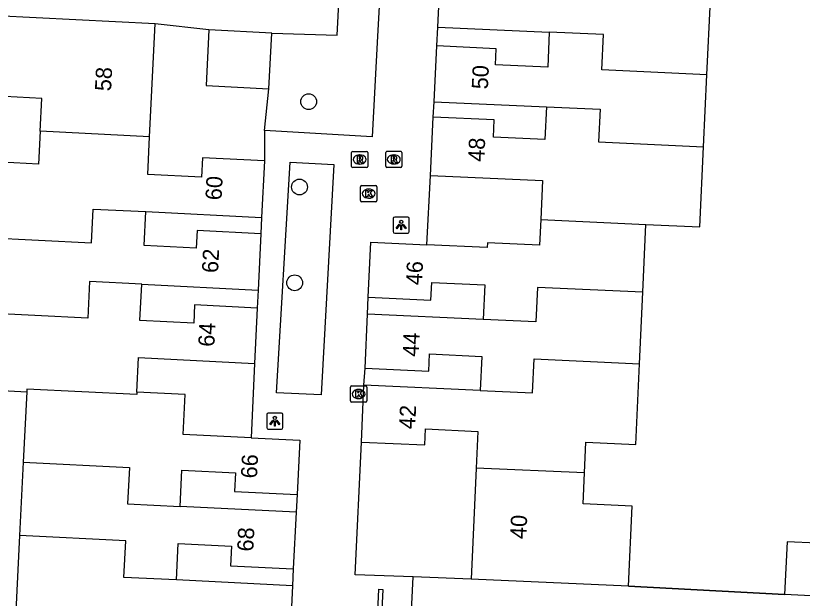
# Model space of a CAD drawing. Extents: x 162990 to 165007, y 383433 to 384336.
# Drawn here: x 164588.93 to 164637.52, y 383930.44 to 383966.44 of the extents above; entities that cross this region are included whole.
import ezdxf

# ---------------------------------------------------------------- set-up
doc = ezdxf.new("R2010")
doc.units = 0
for name, color, linetype in [('IMGEO_Boom', 7, 'Continuous'), ('IMGEO_Groenvoorziening', 7, 'Continuous'), ('IMGEO_Kolk', 7, 'Continuous'), ('IMGEO_Lichtpunt', 7, 'Continuous'), ('IMGEO_Muur', 7, 'Continuous'), ('IMGEO_Pand', 7, 'Continuous'), ('IMGEO_Pand_nummerreeks', 7, 'Continuous'), ('IMGEO_Rioolput', 7, 'Continuous'), ('IMGEO_Voetpad_open', 7, 'Continuous')]:
    doc.layers.add(name, color=color, linetype=linetype)

msp = doc.modelspace()

# ---------------------------------------------------------------- linework, layer by layer
at = {"layer": 'IMGEO_Boom'}
for centre in [(164607.026, 383961.13), (164606.458, 383955.855), (164606.163, 383949.938)]:
    msp.add_circle(centre, 0.489, dxfattribs=at)
at = {"layer": 'IMGEO_Groenvoorziening'}
for points in [[(164604.743, 383965.37), (164608.783, 383965.246), (164608.914, 383967.635), (164605.849, 383967.831), (164603.112, 383968.953), (164599.353, 383971.728)], [(164600.862, 383965.564), (164597.55, 383965.95)], [(164604.306, 383959.34), (164604.571, 383961.934)]]:
    msp.add_lwpolyline(points, dxfattribs=at)
at = {"layer": 'IMGEO_Kolk'}
for p, q in [((164610.233, 383955.021), (164610.233, 383955.873)), ((164610.308, 383955.947), (164611.16, 383955.947)), ((164611.234, 383955.873), (164611.234, 383955.021)), ((164610.721, 383955.727), (164610.746, 383955.727)), ((164611.16, 383954.947), (164610.308, 383954.947)), ((164610.744, 383955.167), (164610.719, 383955.167)), ((164609.612, 383942.635), (164609.612, 383943.487)), ((164609.687, 383943.561), (164610.539, 383943.561)), ((164610.1, 383943.341), (164610.125, 383943.341)), ((164610.613, 383943.487), (164610.613, 383942.635)), ((164610.123, 383942.781), (164610.098, 383942.781)), ((164610.539, 383942.561), (164609.687, 383942.561))]:
    msp.add_line(p, q, dxfattribs=at)
for points in [[(164610.233, 383955.021), (164610.233, 383955.873)], [(164610.308, 383955.947), (164611.16, 383955.947)], [(164611.234, 383955.873), (164611.234, 383955.021)], [(164610.554, 383955.647), (164610.677, 383955.647), (164610.677, 383955.496), (164610.807, 383955.647), (164610.971, 383955.647), (164610.825, 383955.496), (164610.978, 383955.247), (164610.826, 383955.247), (164610.741, 383955.411), (164610.677, 383955.344), (164610.677, 383955.247), (164610.554, 383955.247), (164610.554, 383955.647)], [(164611.16, 383954.947), (164610.308, 383954.947)], [(164609.612, 383942.635), (164609.612, 383943.487)], [(164609.687, 383943.561), (164610.539, 383943.561)], [(164609.933, 383943.261), (164610.056, 383943.261), (164610.056, 383943.11), (164610.186, 383943.261), (164610.35, 383943.261), (164610.204, 383943.11), (164610.357, 383942.861), (164610.205, 383942.861), (164610.12, 383943.025), (164610.056, 383942.958), (164610.056, 383942.861), (164609.933, 383942.861), (164609.933, 383943.261)], [(164610.613, 383943.487), (164610.613, 383942.635)], [(164610.539, 383942.561), (164609.687, 383942.561)]]:
    msp.add_lwpolyline(points, dxfattribs=at)
for centre, start, end in [((164610.31, 383955.871), 91.552, 178.448), ((164610.31, 383955.871), 91.552, 178.448), ((164611.158, 383955.871), 1.552, 88.448), ((164611.158, 383955.871), 1.552, 88.448), ((164610.31, 383955.023), 181.552, 268.448), ((164610.31, 383955.023), 181.552, 268.448), ((164611.158, 383955.023), 271.552, 358.448), ((164611.158, 383955.023), 271.552, 358.448), ((164609.689, 383943.485), 91.552, 178.448), ((164609.689, 383943.485), 91.552, 178.448), ((164610.537, 383943.485), 1.552, 88.448), ((164610.537, 383943.485), 1.552, 88.448), ((164609.689, 383942.637), 181.552, 268.448), ((164609.689, 383942.637), 181.552, 268.448), ((164610.537, 383942.637), 271.552, 358.448), ((164610.537, 383942.637), 271.552, 358.448)]:
    msp.add_arc(centre, 0.0765, start, end, dxfattribs=at)
for centre, major_axis, ratio, start_param, end_param in [((164610.72, 383955.447), (-0.387, 0.002), 0.722429, 4.712389, 7.853982), ((164610.745, 383955.447), (-0.39, 0.002), 0.717154, 1.570796, 4.712389), ((164610.099, 383943.061), (-0.387, 0.002), 0.722429, 4.712389, 7.853982), ((164610.124, 383943.061), (-0.39, 0.002), 0.717154, 1.570796, 4.712389)]:
    msp.add_ellipse(centre, major_axis=major_axis, ratio=ratio, start_param=start_param, end_param=end_param, dxfattribs=at)
at = {"layer": 'IMGEO_Lichtpunt'}
for p, q in [((164612.246, 383953.905), (164612.246, 383953.098)), ((164612.246, 383953.905), (164612.246, 383953.098)), ((164613.148, 383954), (164612.34, 383954)), ((164613.148, 383954), (164612.34, 383954)), ((164613.242, 383953.098), (164613.242, 383953.905)), ((164613.242, 383953.098), (164613.242, 383953.905)), ((164612.34, 383953.004), (164613.148, 383953.004)), ((164612.34, 383953.004), (164613.148, 383953.004)), ((164604.436, 383941.789), (164604.436, 383940.982)), ((164604.436, 383941.789), (164604.436, 383940.982)), ((164605.338, 383941.884), (164604.53, 383941.884)), ((164605.338, 383941.884), (164604.53, 383941.884)), ((164605.432, 383940.982), (164605.432, 383941.789)), ((164605.432, 383940.982), (164605.432, 383941.789)), ((164604.53, 383940.888), (164605.338, 383940.888)), ((164604.53, 383940.888), (164605.338, 383940.888))]:
    msp.add_line(p, q, dxfattribs=at)
for points in [[(164612.62, 383953.569), (164612.659, 383953.541), (164612.471, 383953.279), (164612.433, 383953.306), (164612.62, 383953.569)], [(164612.722, 383953.521), (164612.769, 383953.521), (164612.769, 383953.199), (164612.722, 383953.199), (164612.722, 383953.521)], [(164612.832, 383953.541), (164612.87, 383953.568), (164613.057, 383953.306), (164613.018, 383953.278), (164612.832, 383953.541)], [(164604.81, 383941.453), (164604.849, 383941.425), (164604.661, 383941.163), (164604.623, 383941.19), (164604.81, 383941.453)], [(164604.912, 383941.405), (164604.959, 383941.405), (164604.959, 383941.083), (164604.912, 383941.083), (164604.912, 383941.405)], [(164605.022, 383941.425), (164605.06, 383941.452), (164605.247, 383941.19), (164605.208, 383941.162), (164605.022, 383941.425)]]:
    msp.add_lwpolyline(points, dxfattribs=at)
for centre in [(164612.745, 383953.703), (164604.935, 383941.587)]:
    msp.add_circle(centre, 0.0994, dxfattribs=at)
for centre, start, end in [((164612.34, 383953.905), 90, 180), ((164612.34, 383953.905), 90, 180), ((164613.148, 383953.905), 0, 90), ((164613.148, 383953.905), 0, 90), ((164612.34, 383953.098), 180, 270), ((164612.34, 383953.098), 180, 270), ((164613.148, 383953.098), 270, 0), ((164613.148, 383953.098), 270, 360), ((164604.53, 383941.789), 90, 180), ((164604.53, 383941.789), 90, 180), ((164605.338, 383941.789), 0, 90), ((164605.338, 383941.789), 0, 90), ((164604.53, 383940.982), 180, 270), ((164604.53, 383940.982), 180, 270), ((164605.338, 383940.982), 270, 0), ((164605.338, 383940.982), 270, 360)]:
    msp.add_arc(centre, 0.0946, start, end, dxfattribs=at)
at = {"layer": 'IMGEO_Muur'}
for points in [[(164612.293, 383922.827), (164612.407, 383925.974), (164609.598, 383926.088), (164609.598, 383926.405), (164611.163, 383926.375), (164611.357, 383930.994), (164611.605, 383930.981), (164611.374, 383926.369), (164612.741, 383926.3), (164612.568, 383922.828), (164612.293, 383922.827)], [(164626.781, 383931.178), (164636.43, 383930.66)]]:
    msp.add_lwpolyline(points, dxfattribs=at)
at = {"layer": 'IMGEO_Pand'}
for points in [[(164631.629, 383962.799), (164631.84, 383967.422), (164628.886, 383967.557), (164628.98, 383969.618)], [(164615.008, 383965.738), (164615.164, 383969.17)], [(164590.434, 383959.3), (164590.536, 383961.331), (164587.466, 383961.485), (164587.714, 383966.442)], [(164597.55, 383965.95), (164587.714, 383966.442)], [(164597.2, 383958.966), (164597.55, 383965.95)], [(164600.862, 383965.564), (164600.69, 383962.129), (164604.571, 383961.934)], [(164604.743, 383965.37), (164600.862, 383965.564)], [(164615.008, 383965.738), (164621.892, 383965.424)], [(164604.571, 383961.934), (164604.743, 383965.37)], [(164621.892, 383965.424), (164621.793, 383963.257), (164618.559, 383963.404), (164618.605, 383964.406), (164614.934, 383964.573)], [(164631.629, 383962.799), (164625.136, 383963.1), (164625.235, 383965.272), (164621.892, 383965.424)], [(164614.777, 383961.13), (164614.934, 383964.573)], [(164631.426, 383958.343), (164631.629, 383962.799)], [(164614.777, 383961.13), (164621.715, 383960.814)], [(164621.715, 383960.814), (164621.623, 383958.789), (164618.434, 383958.935), (164618.483, 383960.005), (164614.711, 383960.177)], [(164621.715, 383960.814), (164625.024, 383960.665), (164624.932, 383958.639), (164631.426, 383958.343)], [(164614.546, 383956.564), (164614.711, 383960.177)], [(164590.434, 383959.3), (164590.333, 383957.272), (164587.274, 383957.425), (164587.039, 383952.729)], [(164597.2, 383958.966), (164590.434, 383959.3)], [(164604.288, 383957.464), (164600.468, 383957.655), (164600.408, 383956.459), (164597.083, 383956.626), (164597.2, 383958.966)], [(164627.863, 383953.539), (164631.2, 383953.387), (164631.426, 383958.343)], [(164604.288, 383957.464), (164604.113, 383953.975)], [(164614.546, 383956.564), (164621.476, 383956.248), (164621.366, 383953.842)], [(164587.039, 383952.729), (164593.615, 383952.402), (164593.72, 383954.491), (164596.972, 383954.332)], [(164604.07, 383952.967), (164600.138, 383953.164), (164600.084, 383952.078), (164596.868, 383952.239), (164596.972, 383954.332)], [(164596.972, 383954.332), (164604.113, 383953.975)], [(164621.366, 383953.842), (164621.294, 383952.254), (164618.074, 383952.401), (164618.061, 383952.122), (164614.325, 383952.292)], [(164621.366, 383953.842), (164627.863, 383953.539)], [(164627.672, 383949.352), (164627.863, 383953.539)], [(164604.07, 383952.967), (164603.896, 383949.489)], [(164610.711, 383949.043), (164610.867, 383952.45), (164614.325, 383952.292)], [(164596.717, 383949.848), (164593.495, 383950.011), (164593.382, 383947.755), (164586.806, 383948.082)], [(164610.711, 383949.043), (164614.577, 383948.867), (164614.626, 383949.951), (164617.899, 383949.802), (164617.802, 383947.677)], [(164603.841, 383948.375), (164599.983, 383948.568), (164599.926, 383947.431), (164596.604, 383947.597), (164596.717, 383949.848)], [(164596.717, 383949.848), (164603.896, 383949.489)], [(164627.672, 383949.352), (164621.169, 383949.65), (164621.066, 383947.524), (164617.802, 383947.677)], [(164627.47, 383944.933), (164627.672, 383949.352)], [(164586.806, 383948.082), (164586.569, 383943.351), (164589.613, 383943.198)], [(164603.841, 383948.375), (164603.67, 383944.951)], [(164610.507, 383944.655), (164610.659, 383948.003)], [(164617.802, 383947.677), (164610.659, 383948.003)], [(164596.416, 383943.182), (164596.522, 383945.309), (164603.67, 383944.951)], [(164610.507, 383944.655), (164614.444, 383944.476), (164614.492, 383945.535), (164617.726, 383945.387), (164617.63, 383943.277)], [(164617.63, 383943.277), (164620.852, 383943.127), (164620.955, 383945.235), (164627.47, 383944.933)], [(164624.061, 383938.182), (164624.148, 383940.091), (164627.243, 383939.95), (164627.47, 383944.933)], [(164610.282, 383940.09), (164610.442, 383943.604)], [(164617.63, 383943.277), (164610.442, 383943.604)], [(164589.613, 383943.198), (164589.395, 383938.848)], [(164596.416, 383943.182), (164596.408, 383943.023), (164589.621, 383943.357), (164589.613, 383943.198)], [(164603.472, 383940.357), (164599.274, 383940.567), (164599.398, 383943.033), (164596.416, 383943.182)], [(164610.282, 383940.09), (164614.194, 383939.912), (164614.239, 383940.902), (164617.483, 383940.754), (164617.38, 383938.488)], [(164603.472, 383940.357), (164606.474, 383940.206), (164606.306, 383936.851)], [(164589.395, 383938.848), (164589.169, 383934.32)], [(164589.395, 383938.848), (164595.956, 383938.521), (164595.843, 383936.278), (164599.078, 383936.116)], [(164599.078, 383936.116), (164599.19, 383938.359), (164602.501, 383938.193), (164602.444, 383937.044), (164606.306, 383936.851)], [(164617.38, 383938.488), (164617.067, 383931.621)], [(164624.061, 383938.182), (164617.38, 383938.488)], [(164626.781, 383931.178), (164627.007, 383936.136), (164623.974, 383936.275), (164624.061, 383938.182)], [(164606.247, 383935.757), (164599.078, 383936.116)], [(164606.247, 383935.757), (164606.072, 383932.257)], [(164589.169, 383934.32), (164588.935, 383929.646)], [(164598.851, 383931.572), (164595.615, 383931.73), (164595.728, 383933.992), (164589.169, 383934.32)], [(164640.249, 383933.756), (164636.579, 383933.923), (164636.43, 383930.66)], [(164598.851, 383931.572), (164598.964, 383933.829), (164602.267, 383933.664), (164602.206, 383932.451), (164606.072, 383932.257)], [(164606.029, 383931.213), (164598.851, 383931.572)], [(164626.781, 383931.178), (164617.067, 383931.621)], [(164606.029, 383931.213), (164605.856, 383927.756)], [(164640.1, 383930.493), (164636.43, 383930.66)]]:
    msp.add_lwpolyline(points, dxfattribs=at)
at = {"layer": 'IMGEO_Rioolput'}
for p, q in [((164609.677, 383957.129), (164609.677, 383957.981)), ((164609.752, 383958.055), (164610.604, 383958.055)), ((164610.165, 383957.835), (164610.19, 383957.835)), ((164610.678, 383957.981), (164610.678, 383957.129)), ((164611.785, 383957.135), (164611.785, 383957.987)), ((164611.86, 383958.061), (164612.712, 383958.061)), ((164612.273, 383957.841), (164612.298, 383957.841)), ((164612.786, 383957.987), (164612.786, 383957.135)), ((164610.188, 383957.275), (164610.163, 383957.275)), ((164612.296, 383957.281), (164612.271, 383957.281)), ((164610.604, 383957.055), (164609.752, 383957.055)), ((164612.712, 383957.061), (164611.86, 383957.061))]:
    msp.add_line(p, q, dxfattribs=at)
for points in [[(164609.677, 383957.129), (164609.677, 383957.981)], [(164609.752, 383958.055), (164610.604, 383958.055)], [(164610.266, 383957.753), (164610.014, 383957.755), (164610.014, 383957.355)], [(164610.678, 383957.981), (164610.678, 383957.129)], [(164611.785, 383957.135), (164611.785, 383957.987)], [(164611.86, 383958.061), (164612.712, 383958.061)], [(164612.374, 383957.759), (164612.122, 383957.761), (164612.122, 383957.361)], [(164612.786, 383957.987), (164612.786, 383957.135)], [(164610.014, 383957.355), (164610.138, 383957.355), (164610.138, 383957.517), (164610.149, 383957.517)], [(164610.192, 383957.674), (164610.138, 383957.674), (164610.138, 383957.593)], [(164610.138, 383957.593), (164610.19, 383957.593)], [(164610.196, 383957.488), (164610.267, 383957.355), (164610.407, 383957.355), (164610.342, 383957.481)], [(164612.122, 383957.361), (164612.246, 383957.361), (164612.246, 383957.523), (164612.257, 383957.523)], [(164612.3, 383957.68), (164612.246, 383957.68), (164612.246, 383957.599)], [(164612.246, 383957.599), (164612.298, 383957.599)], [(164612.304, 383957.494), (164612.375, 383957.361), (164612.515, 383957.361), (164612.45, 383957.487)], [(164610.604, 383957.055), (164609.752, 383957.055)], [(164612.712, 383957.061), (164611.86, 383957.061)]]:
    msp.add_lwpolyline(points, dxfattribs=at)
for centre, radius, start, end in [((164609.754, 383957.979), 0.0765, 91.552, 178.448), ((164609.754, 383957.979), 0.0765, 91.552, 178.448), ((164610.265, 383957.643), 0.109, 350.3612, 89.416), ((164610.602, 383957.979), 0.0765, 1.552, 88.448), ((164610.602, 383957.979), 0.0765, 1.552, 88.448), ((164611.862, 383957.985), 0.0765, 91.552, 178.448), ((164611.862, 383957.985), 0.0765, 91.552, 178.448), ((164612.373, 383957.649), 0.109, 350.3612, 89.416), ((164612.71, 383957.985), 0.0765, 1.552, 88.448), ((164612.71, 383957.985), 0.0765, 1.552, 88.448), ((164610.148, 383957.464), 0.0533, 26.0293, 88.6989), ((164610.174, 383957.782), 0.19, 274.7715, 282.9687), ((164610.198, 383957.578), 0.0964, 77.0061, 93.1865), ((164610.212, 383957.635), 0.0378, 276.6634, 79.6772), ((164610.263, 383957.643), 0.112, 277.5842, 350.9817), ((164610.247, 383957.428), 0.108, 29.5134, 73.7905), ((164612.256, 383957.47), 0.0533, 26.0293, 88.6989), ((164612.282, 383957.788), 0.19, 274.7715, 282.9687), ((164612.306, 383957.584), 0.0964, 77.0061, 93.1865), ((164612.32, 383957.641), 0.0378, 276.6634, 79.6772), ((164612.371, 383957.649), 0.112, 277.5842, 350.9817), ((164612.355, 383957.434), 0.108, 29.5134, 73.7905), ((164609.754, 383957.131), 0.0765, 181.552, 268.448), ((164609.754, 383957.131), 0.0765, 181.552, 268.448), ((164610.602, 383957.131), 0.0765, 271.552, 358.448), ((164610.602, 383957.131), 0.0765, 271.552, 358.448), ((164611.862, 383957.137), 0.0765, 181.552, 268.448), ((164611.862, 383957.137), 0.0765, 181.552, 268.448), ((164612.71, 383957.137), 0.0765, 271.552, 358.448), ((164612.71, 383957.137), 0.0765, 271.552, 358.448)]:
    msp.add_arc(centre, radius, start, end, dxfattribs=at)
for centre, major_axis, ratio, start_param, end_param in [((164610.164, 383957.555), (-0.387, 0.002), 0.722429, 4.712389, 7.853982), ((164610.189, 383957.555), (-0.39, 0.002), 0.717154, 1.570796, 4.712389), ((164612.272, 383957.561), (-0.387, 0.002), 0.722429, 4.712389, 7.853982), ((164612.297, 383957.561), (-0.39, 0.002), 0.717154, 1.570796, 4.712389)]:
    msp.add_ellipse(centre, major_axis=major_axis, ratio=ratio, start_param=start_param, end_param=end_param, dxfattribs=at)
at = {"layer": 'IMGEO_Voetpad_open'}
for points in [[(164611.546, 383969.972), (164611.281, 383965.17), (164610.941, 383958.962), (164604.306, 383959.34)], [(164614.934, 383964.573), (164615.008, 383965.738)], [(164614.711, 383960.177), (164614.777, 383961.13)], [(164604.306, 383959.34), (164604.288, 383957.464)], [(164605.031, 383943.128), (164605.882, 383957.385), (164608.578, 383957.25), (164607.792, 383943.006), (164605.031, 383943.128)], [(164614.325, 383952.292), (164614.546, 383956.564)], [(164604.113, 383953.975), (164604.07, 383952.967)], [(164603.896, 383949.489), (164603.841, 383948.375)], [(164610.659, 383948.003), (164610.711, 383949.043)], [(164603.67, 383944.951), (164603.472, 383940.357)], [(164610.442, 383943.604), (164610.507, 383944.655)], [(164613.485, 383931.758), (164609.905, 383931.895), (164610.282, 383940.09)], [(164606.306, 383936.851), (164606.247, 383935.757)], [(164606.072, 383932.257), (164606.029, 383931.213)], [(164611.587, 383919.626), (164612.891, 383919.562), (164613.485, 383931.758)], [(164617.067, 383931.621), (164613.485, 383931.758)], [(164636.43, 383930.66), (164626.781, 383931.178)]]:
    msp.add_lwpolyline(points, dxfattribs=at)

# ---------------------------------------------------------------- texts
at = {"layer": 'IMGEO_Pand_nummerreeks'}
for s, rotation, p in [('58', 87.1327, (164594.817, 383961.762)), ('50', 87.3891, (164618.094, 383961.879)), ('48', 87.3852, (164617.867, 383957.398)), ('60', 87.1286, (164601.642, 383955.024)), ('62', 87.136, (164601.425, 383950.526)), ('46', 87.3784, (164614.028, 383949.771)), ('64', 87.1409, (164601.197, 383945.964)), ('44', 87.4005, (164613.822, 383945.354)), ('42', 87.393, (164613.601, 383940.869)), ('66', 87.1333, (164603.832, 383937.83)), ('40', 87.392, (164620.462, 383934.083)), ('68', 87.1376, (164603.601, 383933.311))]:
    msp.add_text(s, height=1, rotation=rotation, dxfattribs=at).set_placement(p)

doc.saveas('drawing.dxf')
